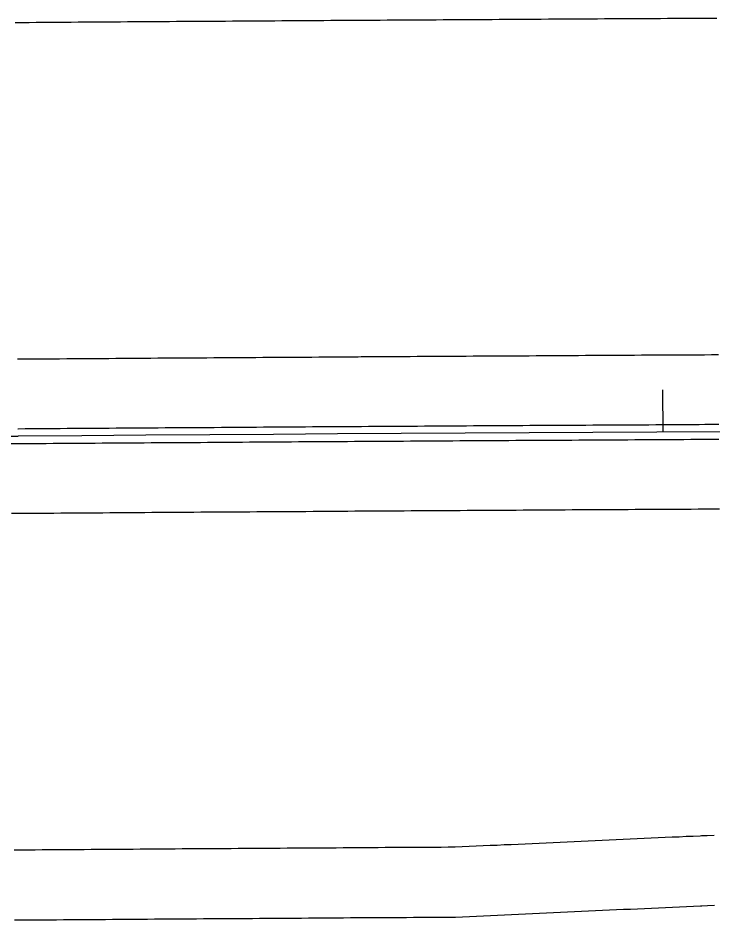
# Model space of a CAD drawing. Extents: x 2145147 to 2158018, y 137519 to 148068.
# Drawn here: x 2154311.8 to 2154411, y 142855.5 to 142984.2 of the extents above; entities that cross this region are included whole.
import ezdxf

# ---------------------------------------------------------------- set-up
doc = ezdxf.new("R2010")
doc.units = 0
doc.layers.add('EX_Align_1', color=7, linetype='Continuous')
doc.layers.add('PR_Phasing_Pavement_1', color=7, linetype='Continuous')

msp = doc.modelspace()

# ---------------------------------------------------------------- linework, layer by layer
at = {"layer": 'EX_Align_1'}
msp.add_line((2154003.87, 142922.32), (2154311.85, 142924.53), dxfattribs=at)
msp.add_lwpolyline([(2154403.83, 142931.11), (2154403.86, 142925.11)], dxfattribs=at)
msp.add_arc((2154721.68, 85630.21), 57295.78, 89.243165, 90.409832, dxfattribs=at)
at = {"layer": 'PR_Phasing_Pavement_1'}
for points in [[(2154311.44, 142983.53), (2154312.44, 142983.53), (2154313.45, 142983.54), (2154314.45, 142983.55), (2154315.45, 142983.55), (2154316.45, 142983.56), (2154317.45, 142983.57), (2154318.45, 142983.58), (2154319.45, 142983.58), (2154320.45, 142983.59), (2154321.45, 142983.6), (2154322.45, 142983.6), (2154323.46, 142983.61), (2154324.46, 142983.62), (2154325.46, 142983.62), (2154326.46, 142983.63), (2154327.46, 142983.64), (2154328.46, 142983.65), (2154329.46, 142983.65), (2154330.46, 142983.66), (2154331.46, 142983.67), (2154332.46, 142983.67), (2154333.47, 142983.68), (2154334.47, 142983.69), (2154335.47, 142983.69), (2154336.47, 142983.7), (2154337.47, 142983.71), (2154338.47, 142983.71), (2154339.47, 142983.72), (2154340.47, 142983.73), (2154341.47, 142983.73), (2154342.47, 142983.74), (2154343.48, 142983.75), (2154344.48, 142983.75), (2154345.48, 142983.76), (2154346.48, 142983.77), (2154347.48, 142983.77), (2154348.48, 142983.78), (2154349.48, 142983.79), (2154350.48, 142983.79), (2154351.48, 142983.8), (2154352.48, 142983.81), (2154353.49, 142983.81), (2154354.49, 142983.82), (2154355.49, 142983.82), (2154356.49, 142983.83), (2154357.49, 142983.84), (2154358.49, 142983.84), (2154359.49, 142983.85), (2154360.09, 142983.85), (2154360.49, 142983.86), (2154361.49, 142983.86), (2154362.49, 142983.87), (2154363.5, 142983.87), (2154364.5, 142983.88), (2154365.5, 142983.89), (2154366.5, 142983.89), (2154367.5, 142983.9), (2154368.5, 142983.91), (2154369.5, 142983.91), (2154370.5, 142983.92), (2154371.5, 142983.92), (2154372.5, 142983.93), (2154373.51, 142983.94), (2154374.51, 142983.94), (2154375.51, 142983.95), (2154376.51, 142983.95), (2154377.51, 142983.96), (2154378.51, 142983.97), (2154379.51, 142983.97), (2154380.51, 142983.98), (2154381.51, 142983.98), (2154382.51, 142983.99), (2154383.52, 142984), (2154384.52, 142984), (2154385.52, 142984.01), (2154386.52, 142984.01), (2154387.52, 142984.02), (2154388.52, 142984.03), (2154389.52, 142984.03), (2154390.52, 142984.04), (2154391.52, 142984.04), (2154392.53, 142984.05), (2154393.53, 142984.05), (2154394.53, 142984.06)], [(2154394.53, 142984.06), (2154395.53, 142984.07), (2154396.53, 142984.07), (2154397.53, 142984.08), (2154398.53, 142984.08), (2154399.53, 142984.09), (2154400.53, 142984.09), (2154401.53, 142984.1), (2154402.54, 142984.11), (2154403.54, 142984.11), (2154404.54, 142984.12), (2154405.54, 142984.12), (2154406.54, 142984.13), (2154407.54, 142984.13), (2154408.54, 142984.14), (2154408.75, 142984.14), (2154409.54, 142984.14), (2154410.54, 142984.15), (2154411.54, 142984.15)], [(2154311.79, 142935.53), (2154312.79, 142935.53), (2154313.79, 142935.54), (2154314.79, 142935.55), (2154315.79, 142935.56), (2154316.79, 142935.56), (2154317.79, 142935.57), (2154318.79, 142935.58), (2154319.79, 142935.58), (2154320.79, 142935.59), (2154321.79, 142935.6), (2154322.79, 142935.61), (2154323.79, 142935.61), (2154324.79, 142935.62), (2154325.79, 142935.63), (2154326.79, 142935.63), (2154327.79, 142935.64), (2154328.79, 142935.65), (2154329.79, 142935.65), (2154330.79, 142935.66), (2154331.79, 142935.67), (2154332.79, 142935.67), (2154333.79, 142935.68), (2154334.79, 142935.69), (2154335.79, 142935.69), (2154336.79, 142935.7), (2154337.79, 142935.71), (2154338.79, 142935.71), (2154339.79, 142935.72), (2154340.79, 142935.73), (2154341.79, 142935.73), (2154342.79, 142935.74), (2154343.79, 142935.75), (2154344.79, 142935.75), (2154345.79, 142935.76), (2154346.79, 142935.77), (2154347.79, 142935.77), (2154348.79, 142935.78), (2154349.79, 142935.79), (2154350.79, 142935.79), (2154351.79, 142935.8), (2154352.79, 142935.81), (2154353.79, 142935.81), (2154354.79, 142935.82), (2154355.79, 142935.83), (2154356.79, 142935.83), (2154357.79, 142935.84), (2154358.79, 142935.84), (2154359.79, 142935.85), (2154360.39, 142935.85), (2154360.79, 142935.86), (2154361.8, 142935.86), (2154362.8, 142935.87), (2154363.8, 142935.88), (2154364.8, 142935.88), (2154365.8, 142935.89), (2154366.8, 142935.89), (2154367.8, 142935.9), (2154368.8, 142935.91), (2154369.8, 142935.91), (2154370.8, 142935.92), (2154371.8, 142935.93), (2154372.8, 142935.93), (2154373.8, 142935.94), (2154374.8, 142935.94), (2154375.8, 142935.95), (2154376.8, 142935.96), (2154377.8, 142935.96), (2154378.8, 142935.97), (2154379.8, 142935.97), (2154380.8, 142935.98), (2154381.8, 142935.99), (2154382.8, 142935.99), (2154383.8, 142936), (2154384.8, 142936), (2154385.8, 142936.01), (2154386.8, 142936.01), (2154387.8, 142936.02), (2154388.8, 142936.03), (2154389.8, 142936.03), (2154390.8, 142936.04), (2154391.8, 142936.04), (2154392.8, 142936.05), (2154393.8, 142936.06), (2154394.8, 142936.06)], [(2154394.8, 142936.06), (2154395.8, 142936.07), (2154396.8, 142936.07), (2154397.8, 142936.08), (2154398.8, 142936.08), (2154399.8, 142936.09), (2154400.8, 142936.1), (2154401.8, 142936.1), (2154402.8, 142936.11), (2154403.8, 142936.11), (2154404.8, 142936.12), (2154405.8, 142936.12), (2154406.8, 142936.13), (2154407.8, 142936.13), (2154408.8, 142936.14), (2154409.01, 142936.14), (2154409.8, 142936.14), (2154410.8, 142936.15), (2154411.8, 142936.16)], [(2154311.84, 142925.59), (2154311.86, 142925.59), (2154312.86, 142925.6), (2154313.86, 142925.6), (2154314.86, 142925.61), (2154315.86, 142925.62), (2154316.86, 142925.63), (2154317.86, 142925.63), (2154318.86, 142925.64), (2154319.86, 142925.65), (2154320.86, 142925.65), (2154321.86, 142925.66), (2154322.86, 142925.67), (2154323.86, 142925.67), (2154324.86, 142925.68), (2154325.86, 142925.69), (2154326.86, 142925.7), (2154327.86, 142925.7), (2154328.86, 142925.71), (2154329.86, 142925.72), (2154330.86, 142925.72), (2154331.86, 142925.73), (2154332.86, 142925.74), (2154333.86, 142925.74), (2154334.86, 142925.75), (2154335.86, 142925.76), (2154336.86, 142925.76), (2154337.86, 142925.77), (2154338.86, 142925.78), (2154339.86, 142925.78), (2154340.86, 142925.79), (2154341.86, 142925.8), (2154342.86, 142925.8), (2154343.86, 142925.81), (2154344.86, 142925.82), (2154345.86, 142925.82), (2154346.86, 142925.83), (2154347.86, 142925.84), (2154348.86, 142925.84), (2154349.86, 142925.85), (2154350.86, 142925.86), (2154351.86, 142925.86), (2154352.86, 142925.87), (2154353.86, 142925.88), (2154354.86, 142925.88), (2154355.86, 142925.89), (2154356.86, 142925.89), (2154357.86, 142925.9), (2154358.86, 142925.91), (2154359.86, 142925.91), (2154360.45, 142925.92), (2154360.86, 142925.92), (2154361.86, 142925.93), (2154362.86, 142925.93), (2154363.86, 142925.94), (2154364.86, 142925.94), (2154365.86, 142925.95), (2154366.86, 142925.96), (2154367.86, 142925.96), (2154368.86, 142925.97), (2154369.86, 142925.98), (2154370.86, 142925.98), (2154371.86, 142925.99), (2154372.86, 142925.99), (2154373.86, 142926), (2154374.86, 142926.01), (2154375.86, 142926.01), (2154376.86, 142926.02), (2154377.86, 142926.02), (2154378.86, 142926.03), (2154379.86, 142926.04), (2154380.86, 142926.04), (2154381.86, 142926.05), (2154382.86, 142926.05), (2154383.86, 142926.06), (2154384.86, 142926.07), (2154385.86, 142926.07), (2154386.86, 142926.08), (2154387.86, 142926.08), (2154388.86, 142926.09), (2154389.86, 142926.1), (2154390.86, 142926.1), (2154391.86, 142926.11), (2154392.86, 142926.11), (2154393.86, 142926.12), (2154394.86, 142926.12)], [(2154394.86, 142926.12), (2154395.86, 142926.13), (2154396.86, 142926.14), (2154397.86, 142926.14), (2154398.86, 142926.15), (2154399.86, 142926.15), (2154400.86, 142926.16), (2154401.86, 142926.16), (2154402.86, 142926.17), (2154403.86, 142926.17), (2154404.86, 142926.18), (2154405.86, 142926.19), (2154406.86, 142926.19), (2154407.86, 142926.2), (2154408.86, 142926.2), (2154409.06, 142926.2), (2154409.86, 142926.21), (2154410.86, 142926.21), (2154411.86, 142926.22)], [(2154310.87, 142923.46), (2154311.86, 142923.46), (2154311.87, 142923.46), (2154312.87, 142923.47), (2154313.87, 142923.48), (2154314.87, 142923.49), (2154315.87, 142923.49), (2154316.87, 142923.5), (2154317.87, 142923.51), (2154318.87, 142923.51), (2154319.87, 142923.52), (2154320.87, 142923.53), (2154321.87, 142923.53), (2154322.87, 142923.54), (2154323.87, 142923.55), (2154324.87, 142923.56), (2154325.87, 142923.56), (2154326.87, 142923.57), (2154327.87, 142923.58), (2154328.87, 142923.58), (2154329.87, 142923.59), (2154330.87, 142923.6), (2154331.87, 142923.6), (2154332.87, 142923.61), (2154333.87, 142923.62), (2154334.87, 142923.62), (2154335.87, 142923.63), (2154336.83, 142923.64), (2154336.87, 142923.64), (2154337.87, 142923.64), (2154338.87, 142923.65), (2154339.87, 142923.66), (2154340.87, 142923.66), (2154341.87, 142923.67), (2154342.87, 142923.68), (2154343.87, 142923.68), (2154344.87, 142923.69), (2154345.87, 142923.7), (2154346.87, 142923.7), (2154347.87, 142923.71), (2154348.87, 142923.72), (2154349.87, 142923.72), (2154350.87, 142923.73), (2154351.87, 142923.74), (2154352.87, 142923.74), (2154353.87, 142923.75), (2154354.87, 142923.76), (2154355.87, 142923.76), (2154356.87, 142923.77), (2154357.87, 142923.77), (2154358.87, 142923.78), (2154359.87, 142923.79), (2154360.47, 142923.79), (2154360.87, 142923.79), (2154361.87, 142923.8), (2154362.87, 142923.81), (2154363.87, 142923.81), (2154364.87, 142923.82), (2154365.87, 142923.82), (2154366.87, 142923.83), (2154367.87, 142923.84), (2154368.87, 142923.84), (2154369.87, 142923.85), (2154370.87, 142923.86), (2154371.87, 142923.86), (2154372.87, 142923.87), (2154373.87, 142923.87), (2154374.87, 142923.88), (2154375.87, 142923.89), (2154376.87, 142923.89), (2154377.87, 142923.9), (2154378.87, 142923.9), (2154379.87, 142923.91), (2154380.87, 142923.92), (2154381.87, 142923.92), (2154382.87, 142923.93), (2154383.87, 142923.93), (2154384.87, 142923.94), (2154385.87, 142923.95), (2154386.87, 142923.95), (2154387.87, 142923.96), (2154388.87, 142923.96), (2154389.87, 142923.97), (2154390.87, 142923.97), (2154391.87, 142923.98), (2154392.87, 142923.99), (2154393.87, 142923.99), (2154394.87, 142924), (2154395.87, 142924), (2154396.87, 142924.01), (2154397.87, 142924.01), (2154398.87, 142924.02), (2154399.87, 142924.03), (2154400.87, 142924.03), (2154401.87, 142924.04), (2154402.87, 142924.04), (2154403.87, 142924.05), (2154404.87, 142924.05), (2154405.87, 142924.06), (2154405.98, 142924.06), (2154406.87, 142924.06), (2154407.87, 142924.07), (2154408.87, 142924.08), (2154409.08, 142924.08), (2154409.87, 142924.08), (2154410.87, 142924.09), (2154411.87, 142924.09)], [(2154310.94, 142913.52), (2154311.93, 142913.53), (2154311.94, 142913.53), (2154312.94, 142913.53), (2154313.94, 142913.54), (2154314.94, 142913.55), (2154315.94, 142913.55), (2154316.94, 142913.56), (2154317.94, 142913.57), (2154318.94, 142913.58), (2154319.94, 142913.58), (2154320.94, 142913.59), (2154321.94, 142913.6), (2154322.94, 142913.6), (2154323.94, 142913.61), (2154324.94, 142913.62), (2154325.94, 142913.62), (2154326.94, 142913.63), (2154327.94, 142913.64), (2154328.94, 142913.65), (2154329.94, 142913.65), (2154330.94, 142913.66), (2154331.94, 142913.67), (2154332.94, 142913.67), (2154333.94, 142913.68), (2154334.94, 142913.69), (2154335.94, 142913.69), (2154336.94, 142913.7), (2154337.94, 142913.71), (2154338.94, 142913.71), (2154339.94, 142913.72), (2154340.94, 142913.73), (2154341.94, 142913.73), (2154342.94, 142913.74), (2154343.94, 142913.75), (2154344.94, 142913.75), (2154345.94, 142913.76), (2154346.94, 142913.77), (2154347.94, 142913.77), (2154348.94, 142913.78), (2154349.94, 142913.79), (2154350.94, 142913.79), (2154351.94, 142913.8), (2154352.94, 142913.8), (2154353.94, 142913.81), (2154354.94, 142913.82), (2154355.93, 142913.82), (2154356.93, 142913.83), (2154357.93, 142913.84), (2154358.93, 142913.84), (2154359.93, 142913.85), (2154360.53, 142913.85), (2154360.93, 142913.86), (2154361.93, 142913.86), (2154362.93, 142913.87), (2154363.93, 142913.88), (2154364.93, 142913.88), (2154365.93, 142913.89), (2154366.93, 142913.89), (2154367.93, 142913.9), (2154368.93, 142913.91), (2154369.93, 142913.91), (2154370.93, 142913.92), (2154371.93, 142913.92), (2154372.93, 142913.93), (2154373.93, 142913.94), (2154374.93, 142913.94), (2154375.93, 142913.95), (2154376.93, 142913.95), (2154377.93, 142913.96), (2154378.93, 142913.97), (2154379.93, 142913.97), (2154380.93, 142913.98), (2154381.93, 142913.98), (2154382.93, 142913.99), (2154383.93, 142914), (2154384.93, 142914), (2154385.93, 142914.01), (2154386.93, 142914.01), (2154387.93, 142914.02), (2154388.93, 142914.03), (2154389.93, 142914.03), (2154390.93, 142914.04), (2154391.93, 142914.04), (2154392.93, 142914.05), (2154393.93, 142914.05), (2154394.93, 142914.06), (2154395.93, 142914.07), (2154396.93, 142914.07), (2154397.93, 142914.08), (2154398.92, 142914.08), (2154399.92, 142914.09), (2154400.92, 142914.09), (2154401.92, 142914.1), (2154402.92, 142914.1), (2154403.92, 142914.11), (2154404.92, 142914.12), (2154405.92, 142914.12), (2154406.92, 142914.13), (2154407.92, 142914.13), (2154408.92, 142914.14), (2154409.13, 142914.14), (2154409.92, 142914.14), (2154410.92, 142914.15), (2154411.92, 142914.15)], [(2154311.29, 142865.52), (2154312.27, 142865.53), (2154312.29, 142865.53), (2154313.29, 142865.54), (2154314.28, 142865.54), (2154315.28, 142865.55), (2154316.28, 142865.56), (2154317.28, 142865.56), (2154318.28, 142865.57), (2154319.28, 142865.58), (2154320.28, 142865.58), (2154321.28, 142865.59), (2154322.28, 142865.6), (2154323.28, 142865.6), (2154324.27, 142865.61), (2154325.27, 142865.62), (2154326.27, 142865.63), (2154327.27, 142865.63), (2154328.27, 142865.64), (2154329.27, 142865.65), (2154330.27, 142865.65), (2154331.27, 142865.66), (2154332.27, 142865.67), (2154333.26, 142865.67), (2154334.26, 142865.68), (2154335.26, 142865.69), (2154336.26, 142865.69), (2154337.26, 142865.7), (2154338.26, 142865.71), (2154339.26, 142865.71), (2154340.26, 142865.72), (2154341.26, 142865.73), (2154342.26, 142865.73), (2154343.25, 142865.74), (2154344.25, 142865.75), (2154345.25, 142865.75), (2154346.25, 142865.76), (2154347.25, 142865.77), (2154348.25, 142865.77), (2154349.25, 142865.78), (2154350.25, 142865.79), (2154351.25, 142865.79), (2154352.24, 142865.8), (2154353.24, 142865.81), (2154354.24, 142865.81), (2154355.24, 142865.82), (2154356.24, 142865.82), (2154357.24, 142865.83), (2154358.24, 142865.84), (2154359.24, 142865.85), (2154360.24, 142865.85), (2154360.83, 142865.85), (2154361.24, 142865.86), (2154362.23, 142865.86), (2154363.23, 142865.87), (2154364.23, 142865.88), (2154365.23, 142865.88), (2154366.23, 142865.89), (2154367.23, 142865.89), (2154368.23, 142865.9), (2154369.23, 142865.91), (2154370.23, 142865.91), (2154371.22, 142865.92), (2154372.22, 142865.92), (2154373.22, 142865.93), (2154374.22, 142865.94), (2154375.22, 142865.98), (2154376.22, 142866.03), (2154377.22, 142866.08), (2154378.22, 142866.12), (2154379.22, 142866.17), (2154380.21, 142866.21), (2154381.21, 142866.26), (2154382.21, 142866.3), (2154383.21, 142866.35), (2154384.21, 142866.4), (2154385.21, 142866.44), (2154386.21, 142866.49), (2154387.21, 142866.54), (2154388.2, 142866.58), (2154389.2, 142866.63), (2154390.2, 142866.67), (2154391.2, 142866.72), (2154392.2, 142866.76), (2154393.2, 142866.81), (2154394.2, 142866.85), (2154395.19, 142866.9), (2154396.19, 142866.95), (2154397.19, 142866.99), (2154398.19, 142867.04), (2154399.19, 142867.08), (2154400.19, 142867.13), (2154401.19, 142867.17), (2154402.19, 142867.22), (2154403.19, 142867.27), (2154404.18, 142867.31), (2154405.18, 142867.36), (2154406.18, 142867.4), (2154407.18, 142867.45), (2154408.18, 142867.49), (2154409.18, 142867.54), (2154409.38, 142867.55), (2154410.18, 142867.58), (2154411.17, 142867.63)], [(2154311.36, 142855.52), (2154312.34, 142855.53), (2154312.36, 142855.53), (2154313.36, 142855.54), (2154314.36, 142855.54), (2154315.35, 142855.55), (2154316.35, 142855.56), (2154317.35, 142855.56), (2154318.35, 142855.57), (2154319.35, 142855.58), (2154320.35, 142855.58), (2154321.35, 142855.59), (2154322.35, 142855.6), (2154323.35, 142855.61), (2154324.34, 142855.61), (2154325.34, 142855.62), (2154326.34, 142855.63), (2154327.34, 142855.63), (2154328.34, 142855.64), (2154329.34, 142855.65), (2154330.34, 142855.65), (2154331.33, 142855.66), (2154332.33, 142855.67), (2154333.33, 142855.67), (2154334.33, 142855.68), (2154335.33, 142855.69), (2154336.33, 142855.69), (2154337.33, 142855.7), (2154338.33, 142855.71), (2154339.33, 142855.71), (2154340.32, 142855.72), (2154341.32, 142855.73), (2154342.32, 142855.73), (2154343.32, 142855.74), (2154344.32, 142855.75), (2154345.32, 142855.75), (2154346.32, 142855.76), (2154347.32, 142855.77), (2154348.31, 142855.77), (2154349.31, 142855.78), (2154350.31, 142855.79), (2154351.31, 142855.79), (2154352.31, 142855.8), (2154353.31, 142855.81), (2154354.31, 142855.81), (2154355.31, 142855.82), (2154356.3, 142855.83), (2154357.3, 142855.83), (2154358.3, 142855.84), (2154359.3, 142855.85), (2154360.3, 142855.85), (2154360.9, 142855.85), (2154361.3, 142855.86), (2154362.3, 142855.86), (2154363.3, 142855.87), (2154364.29, 142855.88), (2154365.29, 142855.88), (2154366.29, 142855.89), (2154367.29, 142855.89), (2154368.29, 142855.9), (2154369.29, 142855.91), (2154370.29, 142855.91), (2154371.29, 142855.92), (2154372.28, 142855.92), (2154373.28, 142855.93), (2154374.28, 142855.94), (2154375.28, 142855.98), (2154376.28, 142856.03), (2154377.28, 142856.08), (2154378.28, 142856.12), (2154379.27, 142856.17), (2154380.27, 142856.21), (2154381.27, 142856.26), (2154382.27, 142856.31), (2154383.27, 142856.35), (2154384.27, 142856.4), (2154385.27, 142856.44), (2154386.26, 142856.49), (2154387.26, 142856.54), (2154388.26, 142856.58), (2154389.26, 142856.63), (2154390.26, 142856.67), (2154391.26, 142856.72), (2154392.26, 142856.76), (2154393.25, 142856.81), (2154394.25, 142856.85), (2154395.25, 142856.9), (2154396.25, 142856.95), (2154397.25, 142856.99), (2154398.25, 142857.04), (2154399.25, 142857.08), (2154400.24, 142857.13), (2154401.24, 142857.17), (2154402.24, 142857.22), (2154403.24, 142857.27), (2154404.24, 142857.31), (2154405.24, 142857.36), (2154406.24, 142857.4), (2154407.23, 142857.45), (2154408.23, 142857.49), (2154409.23, 142857.54), (2154409.44, 142857.55), (2154410.23, 142857.58), (2154411.23, 142857.63)]]:
    msp.add_lwpolyline(points, dxfattribs=at)

doc.saveas('drawing.dxf')
